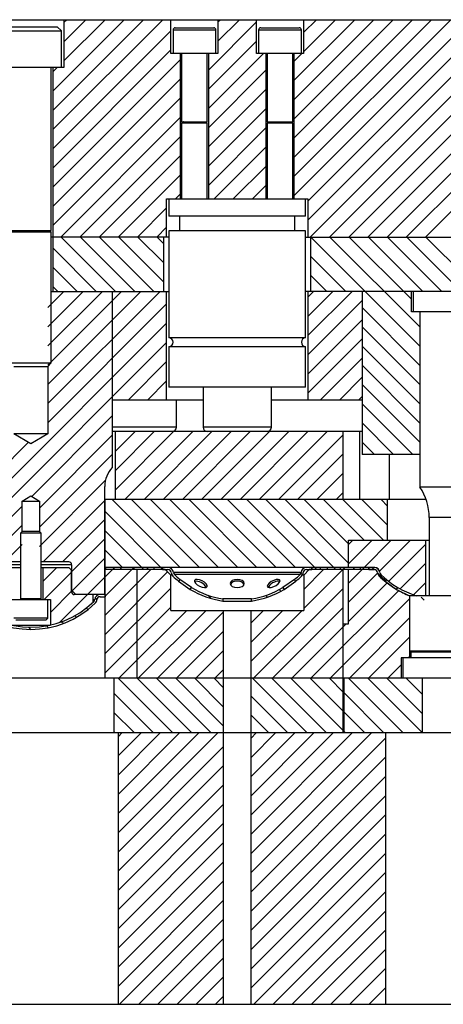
# Model space of a CAD drawing. Header units: inches. Extents: x 220 to 877, y 4 to 174.
# Tile 662 of 674: x 842.27 to 846.17, y 123.38 to 132.44. Entities that reach past the tile are written whole.
import ezdxf

# ---------------------------------------------------------------- set-up
doc = ezdxf.new("R2010")
doc.units = ezdxf.units.IN
doc.header["$LTSCALE"] = 0.5
doc.header["$MEASUREMENT"] = 0
doc.layers.add('SID-M-S', color=105, linetype='Continuous')

msp = doc.modelspace()

# ---------------------------------------------------------------- linework, layer by layer
at = {"color": 7, "linetype": 'Continuous', "lineweight": 25}
for p, q in [((837.7244, 132.43798), (844.09723, 132.43798)), ((842.13065, 132.37298), (842.61815, 132.37298)), ((842.65565, 132.33548), (842.61815, 132.37298)), ((842.6789, 132.43798), (842.6789, 131.99798)), ((843.66416, 132.12751), (843.66416, 132.43798)), ((844.09723, 132.43798), (844.09723, 132.12751)), ((844.09723, 132.43798), (847.46416, 132.43798)), ((844.45156, 132.12751), (844.45156, 132.43798)), ((844.88463, 132.43798), (844.88463, 132.12751)), ((842.09315, 132.33548), (842.65565, 132.33548)), ((842.65565, 131.99798), (842.65565, 132.33548)), ((843.68385, 132.34404), (843.68385, 132.12751)), ((843.68385, 132.34404), (844.07755, 132.34404)), ((843.70353, 132.36373), (844.05786, 132.36373)), ((844.07755, 132.12751), (844.07755, 132.34404)), ((844.47125, 132.34404), (844.47125, 132.12751)), ((844.47125, 132.34404), (844.86495, 132.34404)), ((844.49093, 132.36373), (844.84526, 132.36373)), ((844.86495, 132.12751), (844.86495, 132.34404)), ((844.09723, 132.12751), (843.66416, 132.12751)), ((843.75274, 130.78892), (843.75274, 132.12751)), ((843.76259, 132.12751), (843.76259, 131.49719)), ((843.99881, 131.49719), (843.99881, 132.12751)), ((844.00865, 132.12751), (844.00865, 130.78892)), ((844.88463, 132.12751), (844.45156, 132.12751)), ((844.54014, 130.78892), (844.54014, 132.12751)), ((844.54999, 132.12751), (844.54999, 131.49719)), ((844.78621, 131.49719), (844.78621, 132.12751)), ((844.79605, 132.12751), (844.79605, 130.78892)), ((842.6789, 131.99798), (842.0699, 131.99798)), ((842.5619, 130.49758), (842.5619, 131.99798)), ((842.5774, 131.99798), (842.5774, 129.93798)), ((843.76259, 131.49719), (843.99881, 131.49719)), ((843.77807, 131.49566), (843.76259, 131.49003)), ((843.76259, 131.49003), (843.76259, 130.78892)), ((843.76259, 131.49003), (843.99881, 131.49003)), ((843.77807, 131.49566), (843.98332, 131.49566)), ((843.99881, 131.49003), (843.98332, 131.49566)), ((843.99881, 130.78892), (843.99881, 131.49003)), ((844.54999, 131.49719), (844.78621, 131.49719)), ((844.56548, 131.49566), (844.54999, 131.49003)), ((844.54999, 131.49003), (844.54999, 130.78892)), ((844.54999, 131.49003), (844.78621, 131.49003)), ((844.56548, 131.49566), (844.77072, 131.49566)), ((844.78621, 131.49003), (844.77072, 131.49566)), ((844.78621, 130.78892), (844.78621, 131.49003)), ((843.6244, 130.78892), (844.9244, 130.78892)), ((843.6244, 130.43798), (843.6244, 130.78892)), ((843.64448, 130.78892), (843.64448, 130.63144)), ((844.90432, 130.63144), (844.90432, 130.78892)), ((844.9244, 130.78892), (844.9244, 130.43798)), ((844.90432, 130.63144), (843.64448, 130.63144)), ((843.7429, 130.63144), (843.7429, 130.49365)), ((844.80589, 130.49365), (844.80589, 130.63144)), ((842.1869, 130.49758), (842.5619, 130.49758)), ((842.1869, 130.48621), (842.5619, 130.48621)), ((842.21395, 130.49606), (842.53484, 130.49606)), ((842.5619, 130.48621), (842.53484, 130.49606)), ((842.5619, 129.27923), (842.5619, 130.48621)), ((843.64448, 130.49365), (843.64448, 129.51132)), ((844.90432, 130.49365), (843.64448, 130.49365)), ((844.90432, 129.51132), (844.90432, 130.49365)), ((843.64448, 130.43798), (842.5619, 130.43798)), ((843.5994, 129.93798), (843.5994, 130.43798)), ((844.90432, 130.43798), (847.44448, 130.43798)), ((844.9494, 130.43798), (844.9494, 129.93798)), ((842.5619, 129.93798), (843.64448, 129.93798)), ((843.1244, 129.93798), (843.1244, 128.31883)), ((843.6244, 128.93798), (843.6244, 129.93798)), ((845.87777, 129.93798), (844.90432, 129.93798)), ((844.9244, 129.93798), (844.9244, 128.93798)), ((847.3994, 129.93798), (844.9494, 129.93798)), ((845.4244, 129.93798), (845.4244, 128.43798)), ((845.87777, 129.74998), (845.87777, 129.93798)), ((845.8934, 129.93798), (845.8934, 129.74998)), ((846.47102, 129.74998), (845.87777, 129.74998)), ((845.95565, 129.74998), (845.95565, 128.13798)), ((844.90432, 129.51132), (843.64448, 129.51132)), ((843.64448, 129.42873), (843.64448, 129.05664)), ((844.90432, 129.42873), (843.64448, 129.42873)), ((844.90432, 129.05664), (844.90432, 129.42873)), ((842.1869, 129.27923), (842.5619, 129.27923)), ((842.21815, 129.24798), (842.53065, 129.24798)), ((842.53065, 129.24798), (842.5619, 129.27923)), ((842.53065, 129.24798), (842.53065, 128.62798)), ((844.90432, 129.05664), (843.64448, 129.05664)), ((843.95944, 129.05664), (843.95944, 128.68735)), ((844.58936, 128.68735), (844.58936, 129.05664)), ((843.95944, 128.93798), (843.1244, 128.93798)), ((843.71436, 128.68735), (843.71436, 128.93798)), ((845.4244, 128.93798), (844.58936, 128.93798)), ((843.71436, 128.68735), (843.1244, 128.68735)), ((844.58936, 128.68735), (843.95944, 128.68735)), ((842.3744, 128.53409), (842.21815, 128.62798)), ((842.53065, 128.62798), (842.21815, 128.62798)), ((842.53065, 128.62798), (842.3744, 128.53409)), ((844.54999, 128.64798), (843.12381, 128.64798)), ((843.1494, 128.64798), (843.1494, 128.02298)), ((845.4244, 128.64798), (844.54999, 128.64798)), ((845.2494, 128.02298), (845.2494, 128.64798)), ((845.3994, 128.64798), (845.3994, 128.02298)), ((845.95565, 128.43798), (845.4244, 128.43798)), ((845.6744, 128.43798), (845.6744, 128.02298)), ((843.0544, 127.14798), (843.0544, 128.14373)), ((846.39315, 128.13798), (845.95565, 128.13798)), ((842.2949, 128.00798), (842.3744, 128.05575)), ((842.3744, 128.05575), (842.4539, 128.00798)), ((846.01387, 128.02298), (843.0544, 128.02298)), ((843.0554, 128.02298), (843.0554, 127.39798)), ((845.6589, 127.64798), (845.6589, 128.02298)), ((842.2949, 127.72798), (842.2949, 128.00798)), ((842.2949, 128.00798), (842.4539, 128.00798)), ((842.4539, 128.00798), (842.4539, 127.72798)), ((846.0424, 127.85651), (846.0424, 127.13751)), ((846.3064, 127.85651), (846.0424, 127.85651)), ((842.2949, 127.72798), (842.2794, 127.71248)), ((842.2794, 127.71248), (842.2794, 127.10901)), ((842.4694, 127.71248), (842.2794, 127.71248)), ((842.4539, 127.72798), (842.2949, 127.72798)), ((842.4694, 127.71248), (842.4539, 127.72798)), ((842.4694, 127.10901), (842.4694, 127.71248)), ((845.2994, 127.64798), (846.0424, 127.64798)), ((845.2994, 127.39798), (845.2994, 127.64798)), ((846.0119, 127.13751), (846.0119, 127.64798)), ((842.2794, 127.42298), (841.9994, 127.42298)), ((842.2794, 127.44798), (842.0244, 127.44798)), ((842.02465, 127.39798), (842.2794, 127.39798)), ((842.7244, 127.44798), (842.4694, 127.44798)), ((842.7494, 127.42298), (842.4694, 127.42298)), ((842.4694, 127.39798), (842.72415, 127.39798)), ((842.4849, 127.39798), (842.4849, 127.10298)), ((842.72415, 127.39798), (842.74915, 127.37298)), ((842.7494, 127.42298), (842.7494, 127.18798)), ((845.53886, 127.39798), (843.0544, 127.39798)), ((843.06196, 127.39798), (843.06196, 127.37798)), ((843.14196, 127.37798), (843.14196, 127.39798)), ((843.20116, 127.39798), (843.20116, 127.37798)), ((843.20456, 127.37798), (843.20456, 127.39798)), ((843.3244, 127.37798), (843.3244, 127.39798)), ((843.44424, 127.39798), (843.44424, 127.37798)), ((843.44763, 127.39798), (843.44763, 127.37798)), ((843.50683, 127.39798), (843.50683, 127.37798)), ((843.58683, 127.37798), (843.58683, 127.39798)), ((843.5869, 127.39785), (843.5869, 127.37785)), ((844.9619, 127.39785), (843.5869, 127.39785)), ((844.9619, 127.37785), (844.9619, 127.39785)), ((844.96196, 127.39798), (844.96196, 127.37798)), ((845.04196, 127.37798), (845.04196, 127.39798)), ((845.10116, 127.39798), (845.10116, 127.37798)), ((845.10456, 127.37798), (845.10456, 127.39798)), ((845.2244, 127.37798), (845.2244, 127.39798)), ((845.53656, 127.39803), (845.2994, 127.39803)), ((845.34424, 127.39798), (845.34424, 127.37798)), ((845.34763, 127.39798), (845.34763, 127.37798)), ((845.40683, 127.39798), (845.40683, 127.37798)), ((845.48683, 127.37798), (845.48683, 127.39798)), ((845.4869, 127.39785), (845.4869, 127.37785)), ((845.54087, 127.39785), (845.4869, 127.39785)), ((842.74915, 127.17298), (842.74915, 127.37298)), ((843.6119, 127.37798), (843.0544, 127.37798)), ((843.0554, 127.37798), (843.0554, 126.37798)), ((843.3494, 127.37798), (843.3494, 126.37798)), ((843.5869, 127.37785), (843.63668, 127.37785)), ((843.6119, 127.37798), (843.6619, 127.32798)), ((843.6619, 127.00298), (843.6619, 127.32798)), ((843.67406, 127.32798), (843.6619, 127.32798)), ((844.86229, 127.35205), (843.6865, 127.35205)), ((844.85332, 127.33308), (843.69547, 127.33308)), ((844.8869, 127.32798), (844.87473, 127.32798)), ((844.8869, 127.32798), (844.9369, 127.37798)), ((844.8869, 127.32798), (844.8869, 127.00298)), ((844.91211, 127.37785), (844.9619, 127.37785)), ((845.5364, 127.37798), (844.9369, 127.37798)), ((845.2494, 125.87798), (845.2494, 127.37798)), ((845.2994, 126.87798), (845.2994, 127.37798)), ((845.4869, 127.37785), (845.53668, 127.37785)), ((845.56628, 127.35062), (845.56655, 127.35062)), ((843.74655, 127.28732), (843.73504, 127.27089)), ((843.73504, 127.27089), (843.84153, 127.19632)), ((843.85304, 127.21275), (843.74655, 127.28732)), ((843.84153, 127.19632), (843.85304, 127.21275)), ((843.88055, 127.27888), (843.88051, 127.26764)), ((843.88051, 127.26764), (843.88934, 127.25373)), ((843.88946, 127.28572), (843.88055, 127.27888)), ((843.88934, 127.25373), (843.9057, 127.23925)), ((843.90588, 127.28714), (843.88946, 127.28572)), ((843.9057, 127.23925), (843.9271, 127.22641)), ((843.92731, 127.2829), (843.90588, 127.28714)), ((843.9271, 127.22641), (843.95028, 127.21717)), ((843.9505, 127.27366), (843.92731, 127.2829)), ((843.95028, 127.21717), (843.97172, 127.21294)), ((843.9719, 127.26083), (843.9505, 127.27366)), ((843.97172, 127.21294), (843.98814, 127.21435)), ((843.98826, 127.24635), (843.9719, 127.26083)), ((843.98814, 127.21435), (843.99705, 127.2212)), ((843.99709, 127.23243), (843.98826, 127.24635)), ((843.99705, 127.2212), (843.99709, 127.23243)), ((844.21434, 127.2643), (844.2094, 127.25004)), ((844.2094, 127.25004), (844.21434, 127.23577)), ((844.22843, 127.2764), (844.21434, 127.2643)), ((844.21434, 127.23577), (844.22843, 127.22367)), ((844.24952, 127.28448), (844.22843, 127.2764)), ((844.22843, 127.22367), (844.24952, 127.21559)), ((844.2744, 127.28732), (844.24952, 127.28448)), ((844.24952, 127.21559), (844.2744, 127.21275)), ((844.29927, 127.28448), (844.2744, 127.28732)), ((844.2744, 127.21275), (844.29927, 127.21559)), ((844.32036, 127.2764), (844.29927, 127.28448)), ((844.29927, 127.21559), (844.32036, 127.22367)), ((844.33445, 127.2643), (844.32036, 127.2764)), ((844.32036, 127.22367), (844.33445, 127.23577)), ((844.3394, 127.25004), (844.33445, 127.2643)), ((844.33445, 127.23577), (844.3394, 127.25004)), ((844.5551, 127.23925), (844.55058, 127.22641)), ((844.55058, 127.22641), (844.5551, 127.21717)), ((844.56798, 127.25373), (844.5551, 127.23925)), ((844.5551, 127.21717), (844.56798, 127.21294)), ((844.58726, 127.26764), (844.56798, 127.25373)), ((844.56798, 127.21294), (844.58726, 127.21435)), ((844.60999, 127.27888), (844.58726, 127.26764)), ((844.58726, 127.21435), (844.60999, 127.2212)), ((844.63273, 127.28572), (844.60999, 127.27888)), ((844.60999, 127.2212), (844.63273, 127.23243)), ((844.65201, 127.28714), (844.63273, 127.28572)), ((844.63273, 127.23243), (844.65201, 127.24635)), ((844.66489, 127.2829), (844.65201, 127.28714)), ((844.65201, 127.24635), (844.66489, 127.26083)), ((844.66941, 127.27366), (844.66489, 127.2829)), ((844.66489, 127.26083), (844.66941, 127.27366)), ((844.80225, 127.28732), (844.69576, 127.21275)), ((844.69576, 127.21275), (844.70726, 127.19632)), ((844.70726, 127.19632), (844.81375, 127.27089)), ((844.81375, 127.27089), (844.80225, 127.28732)), ((845.64655, 127.28732), (845.63504, 127.27089)), ((845.63504, 127.27089), (845.74153, 127.19632)), ((845.74153, 127.19632), (845.75304, 127.21275)), ((842.74915, 127.18798), (842.7494, 127.18798)), ((842.7894, 127.14798), (842.7494, 127.18798)), ((843.06196, 127.14798), (842.77415, 127.14798)), ((842.9494, 127.07928), (842.9494, 127.14798)), ((843.01218, 127.12798), (843.06196, 127.12798)), ((843.06196, 127.12798), (843.06196, 127.14798)), ((845.8619, 127.13751), (845.8619, 126.56598)), ((846.4869, 127.13751), (845.8619, 127.13751)), ((842.1949, 127.10298), (842.5539, 127.10298)), ((842.2794, 127.10901), (842.2907, 127.1049)), ((842.4694, 127.10901), (842.2794, 127.10901)), ((842.2794, 127.10337), (842.2794, 127.10298)), ((842.4694, 127.10337), (842.2794, 127.10337)), ((842.45809, 127.1049), (842.2907, 127.1049)), ((842.45809, 127.1049), (842.4694, 127.10901)), ((842.4694, 127.10298), (842.4694, 127.10337)), ((842.5304, 126.93198), (842.5304, 127.10298)), ((842.5539, 127.10298), (842.5539, 126.86749)), ((842.9494, 127.10219), (842.96235, 127.10219)), ((842.9494, 127.10211), (842.96235, 127.10211)), ((842.9494, 127.08313), (842.95338, 127.08313)), ((842.9494, 127.08308), (842.95332, 127.08308)), ((842.95338, 127.08313), (842.95332, 127.08308)), ((842.96235, 127.10219), (842.96235, 127.10211)), ((842.96727, 127.06875), (842.96733, 127.0688)), ((842.98228, 127.10042), (842.98228, 127.1005)), ((844.1419, 127.10849), (844.1419, 127.08824)), ((844.4069, 127.10849), (844.1419, 127.10849)), ((844.1419, 127.08824), (844.4069, 127.08824)), ((844.4069, 127.08824), (844.4069, 127.10849)), ((842.5304, 126.93198), (842.2184, 126.93198)), ((842.5114, 126.91298), (842.5304, 126.93198)), ((843.6619, 127.00298), (844.8869, 127.00298)), ((844.1494, 123.37798), (844.1494, 127.00298)), ((844.3994, 127.00298), (844.3994, 123.37798)), ((842.1949, 126.86749), (842.5539, 126.86749)), ((842.5114, 126.91298), (842.2374, 126.91298)), ((845.2494, 126.87798), (845.2994, 126.87798)), ((845.8619, 126.62865), (845.87231, 126.61823)), ((846.4869, 126.62865), (845.8619, 126.62865)), ((845.87231, 126.61823), (845.87231, 126.56598)), ((846.47648, 126.61823), (845.87231, 126.61823)), ((845.7994, 126.56598), (845.78377, 126.56598)), ((845.78377, 126.56598), (845.78377, 126.37798)), ((845.7994, 126.56598), (845.7994, 126.37798)), ((846.56502, 126.56598), (845.7994, 126.56598)), ((847.0944, 126.37798), (840.2244, 126.37798)), ((843.13814, 126.37798), (843.13814, 125.87798)), ((845.2544, 126.37798), (845.2544, 125.87798)), ((845.9791, 125.87798), (845.9791, 126.37798)), ((837.7244, 125.87798), (849.2994, 125.87798)), ((843.17751, 125.87798), (843.17751, 123.37798)), ((845.64315, 123.37798), (845.64315, 125.87798)), ((837.7244, 123.37798), (848.1994, 123.37798))]:
    msp.add_line(p, q, dxfattribs=at)
for centre, radius, start, end in [((843.70353, 132.34404), 0.01969, 90, 180), ((844.05786, 132.34404), 0.01969, 0, 90), ((844.49093, 132.34404), 0.01969, 90, 180), ((844.84526, 132.34404), 0.01969, 0, 90), ((843.77781, 131.4964), 0.000787, 290, 90), ((843.98359, 131.4964), 0.000787, 90, 250), ((844.56521, 131.4964), 0.000787, 290, 90), ((844.77099, 131.4964), 0.000787, 90, 250), ((842.53511, 130.4968), 0.000787, 90, 250), ((843.64251, 129.47003), 0.04134, 272.729403, 87.270597), ((844.90629, 129.47003), 0.04134, 92.729403, 267.270597), ((843.67499, 128.68735), 0.03937, 270, 0), ((843.99881, 128.68735), 0.03937, 180, 270), ((844.54999, 128.68735), 0.03937, 270, 0), ((843.3084, 128.14373), 0.254, 136.419743, 180), ((845.5424, 127.85651), 0.5, 0, 34.259136), ((842.7244, 127.42298), 0.025, 0, 90), ((843.63668, 127.34785), 0.05, 4.827274, 90), ((844.91211, 127.34785), 0.05, 90, 175.172726), ((845.53656, 127.34803), 0.05, 4.77088, 90), ((845.53668, 127.34785), 0.05, 4.827274, 90), ((843.63668, 127.34785), 0.03, 4.827274, 90), ((843.7164, 127.35458), 0.05, 184.827274, 225.773229), ((844.2744, 127.92785), 0.85, 225.773229, 230.614276), ((843.7164, 127.35458), 0.03, 184.827274, 225.773229), ((844.2744, 127.92785), 0.83, 225.773229, 230.508382), ((844.2744, 127.92785), 0.83, 309.491618, 314.226771), ((844.2744, 127.92785), 0.85, 309.385724, 314.226771), ((844.8324, 127.35458), 0.03, 314.226771, 355.172726), ((844.8324, 127.35458), 0.05, 314.226771, 355.172726), ((844.91211, 127.34785), 0.03, 90, 175.172726), ((845.5364, 127.34798), 0.03, 5.04418, 90), ((845.53668, 127.34785), 0.03, 4.827274, 90), ((845.61609, 127.35501), 0.05, 185.04418, 225.742255), ((845.6164, 127.35458), 0.05, 184.827274, 225.773229), ((846.1744, 127.92798), 0.85, 225.742255, 248.429422), ((846.1744, 127.92785), 0.85, 225.773229, 230.614276), ((845.61629, 127.35469), 0.03, 184.77088, 225.762132), ((845.6164, 127.35458), 0.03, 184.827274, 225.773229), ((846.1744, 127.92784), 0.83, 225.762132, 252.215771), ((844.2744, 127.92785), 0.83, 239.491618, 260.814083), ((843.89643, 127.16446), 0.10567, 28.439455, 98.878543), ((844.26519, 127.20728), 0.06427, 81.767534, 147.490156), ((844.2836, 127.20728), 0.06427, 32.509844, 98.232466), ((844.2744, 127.92785), 0.83, 279.185917, 300.508382), ((844.64525, 127.1691), 0.0972, 106.200745, 151.970836), ((844.65217, 127.19658), 0.07414, 77.137315, 117.330365), ((842.77415, 127.17298), 0.025, 180, 270), ((843.01218, 127.09798), 0.05, 90, 175.172726), ((843.01218, 127.09798), 0.03, 90, 175.172726), ((844.2744, 127.92785), 0.85, 239.385724, 261.032027), ((844.2744, 127.92785), 0.85, 278.967973, 300.614276), ((846.1744, 127.92785), 0.85, 239.385724, 248.429422), ((842.3744, 127.67785), 0.85, 225.773229, 314.226771), ((842.3744, 127.67785), 0.83, 225.773229, 314.226771), ((842.29043, 127.10416), 0.000787, 270, 70), ((842.45836, 127.10416), 0.000787, 110, 270), ((842.93245, 127.10463), 0.03, 314.226771, 355.172726), ((842.93245, 127.10463), 0.05, 314.226771, 355.172726)]:
    msp.add_arc(centre, radius, start, end, dxfattribs=at)
at = {"layer": 'SID-M-S', "linetype": 'Continuous', "lineweight": 18}
for p, q in [((842.5774, 131.78033), (843.23505, 132.43798)), ((842.5774, 131.60355), (843.41182, 132.43798)), ((842.5774, 131.42678), (843.5886, 132.43798)), ((842.6789, 132.41216), (842.70472, 132.43798)), ((842.6789, 132.23538), (842.88149, 132.43798)), ((842.6789, 132.05861), (843.05827, 132.43798)), ((844.00865, 131.97414), (844.45156, 132.41706)), ((844.09723, 132.41628), (844.11893, 132.43798)), ((844.09723, 132.2395), (844.29571, 132.43798)), ((844.79605, 131.87766), (845.35637, 132.43798)), ((844.79605, 131.70089), (845.53314, 132.43798)), ((844.79605, 131.52411), (845.70992, 132.43798)), ((844.79605, 131.34733), (845.8867, 132.43798)), ((844.79605, 131.17056), (846.06347, 132.43798)), ((844.79605, 130.99378), (846.24025, 132.43798)), ((844.79605, 130.817), (846.41703, 132.43798)), ((844.88463, 132.3198), (845.00281, 132.43798)), ((844.88463, 132.14302), (845.17959, 132.43798)), ((844.9244, 130.76857), (846.5938, 132.43798)), ((844.9244, 130.5918), (846.77058, 132.43798)), ((844.94736, 130.43798), (846.94736, 132.43798)), ((845.12413, 130.43798), (847.12413, 132.43798)), ((845.30091, 130.43798), (847.30091, 132.43798)), ((845.47769, 130.43798), (847.46416, 132.42445)), ((842.5774, 131.25), (843.66416, 132.33676)), ((844.00865, 131.79737), (844.45156, 132.24028)), ((845.65446, 130.43798), (847.46416, 132.24768)), ((842.5774, 131.07322), (843.66416, 132.15999)), ((844.00865, 131.62059), (844.51556, 132.12751)), ((844.79605, 132.05444), (844.86912, 132.12751)), ((845.83124, 130.43798), (847.52077, 132.12751)), ((842.5774, 130.89645), (843.75274, 132.07179)), ((842.5774, 131.95711), (842.61827, 131.99798)), ((844.00865, 131.44381), (844.54014, 131.97531)), ((846.00802, 130.43798), (847.55274, 131.9827)), ((842.5774, 130.71967), (843.75274, 131.89502)), ((844.00865, 131.26704), (844.54014, 131.79853)), ((842.5774, 130.54289), (843.75274, 131.71824)), ((844.00865, 131.09026), (844.54014, 131.62176)), ((842.64926, 130.43798), (843.75274, 131.54146)), ((844.00865, 130.91348), (844.54014, 131.44498)), ((842.82604, 130.43798), (843.75274, 131.36469)), ((844.06087, 130.78892), (844.54014, 131.2682)), ((843.00281, 130.43798), (843.75274, 131.18791)), ((843.17959, 130.43798), (843.75274, 131.01113)), ((844.23764, 130.78892), (844.54014, 131.09143)), ((843.70731, 130.78892), (843.75274, 130.83436)), ((844.41442, 130.78892), (844.54014, 130.91465)), ((843.35637, 130.43798), (843.6244, 130.70601)), ((843.53314, 130.43798), (843.6244, 130.52923)), ((843.15352, 129.93798), (842.65352, 130.43798)), ((843.33029, 129.93798), (842.83029, 130.43798)), ((843.50707, 129.93798), (843.00707, 130.43798)), ((843.5994, 130.02243), (843.18385, 130.43798)), ((843.5994, 130.1992), (843.36062, 130.43798)), ((843.5994, 130.37598), (843.5374, 130.43798)), ((845.95565, 129.43394), (844.95161, 130.43798)), ((845.95565, 129.61072), (845.12839, 130.43798)), ((845.87777, 129.86537), (845.30517, 130.43798)), ((845.98194, 129.93798), (845.48194, 130.43798)), ((846.15872, 129.93798), (845.65872, 130.43798)), ((846.3355, 129.93798), (845.8355, 130.43798)), ((846.9244, 129.52585), (846.01227, 130.43798)), ((842.97674, 129.93798), (842.5774, 130.33732)), ((845.27484, 129.93798), (844.9494, 130.26342)), ((842.79996, 129.93798), (842.5774, 130.16054)), ((845.09806, 129.93798), (844.9494, 130.08664)), ((842.53065, 129.78904), (842.67959, 129.93798)), ((842.53065, 129.61226), (842.85637, 129.93798)), ((842.53065, 129.43548), (843.03314, 129.93798)), ((842.53065, 129.25871), (843.20992, 129.93798)), ((842.53065, 129.08193), (843.3867, 129.93798)), ((842.53065, 128.90515), (843.56347, 129.93798)), ((842.62318, 129.93798), (842.5774, 129.98377)), ((844.9244, 129.88469), (844.97769, 129.93798)), ((844.9244, 129.70791), (845.15446, 129.93798)), ((844.9244, 129.53113), (845.33124, 129.93798)), ((844.9244, 129.35436), (845.4244, 129.85436)), ((842.53065, 128.72838), (843.6244, 129.82213)), ((845.95565, 129.25717), (845.4244, 129.78842)), ((844.9244, 129.17758), (845.4244, 129.67758)), ((841.6944, 127.71535), (843.6244, 129.64535)), ((845.95565, 129.08039), (845.4244, 129.61164)), ((841.6944, 127.53857), (843.6244, 129.46857)), ((844.9244, 129.0008), (845.4244, 129.5008)), ((845.95565, 128.90361), (845.4244, 129.43486)), ((843.27058, 128.93798), (843.6244, 129.2918)), ((845.03835, 128.93798), (845.4244, 129.32403)), ((845.95565, 128.72684), (845.4244, 129.25809)), ((843.44736, 128.93798), (843.6244, 129.11502)), ((845.21512, 128.93798), (845.4244, 129.14725)), ((845.95565, 128.55006), (845.4244, 129.08131)), ((845.3919, 128.93798), (845.4244, 128.97047)), ((845.89095, 128.43798), (845.4244, 128.90453)), ((842.38311, 128.05051), (843.1244, 128.7918)), ((845.71418, 128.43798), (845.4244, 128.72776)), ((842.4539, 127.94452), (843.1244, 128.61502)), ((843.1494, 128.64002), (843.15736, 128.64798)), ((843.1494, 128.46324), (843.33413, 128.64798)), ((843.1494, 128.28646), (843.51091, 128.64798)), ((843.1494, 128.10969), (843.68769, 128.64798)), ((843.23946, 128.02298), (843.86446, 128.64798)), ((843.41624, 128.02298), (844.04124, 128.64798)), ((843.59302, 128.02298), (844.21802, 128.64798)), ((843.76979, 128.02298), (844.39479, 128.64798)), ((843.94657, 128.02298), (844.57157, 128.64798)), ((844.12335, 128.02298), (844.74835, 128.64798)), ((844.30012, 128.02298), (844.92512, 128.64798)), ((844.4769, 128.02298), (845.1019, 128.64798)), ((844.65368, 128.02298), (845.2494, 128.6187)), ((841.6944, 127.89213), (842.35064, 128.54837)), ((845.5374, 128.43798), (845.4244, 128.55098)), ((842.4539, 127.76774), (843.1244, 128.43824)), ((844.83045, 128.02298), (845.2494, 128.44192)), ((845.00723, 128.02298), (845.2494, 128.26514)), ((842.4539, 127.59096), (843.06013, 128.19719)), ((843.74897, 127.39798), (843.12397, 128.02298)), ((843.92575, 127.39798), (843.30075, 128.02298)), ((844.10252, 127.39798), (843.47752, 128.02298)), ((844.2793, 127.39798), (843.6543, 128.02298)), ((844.45608, 127.39798), (843.83108, 128.02298)), ((844.63285, 127.39798), (844.00785, 128.02298)), ((844.80963, 127.39798), (844.18463, 128.02298)), ((845.00641, 127.37798), (844.36141, 128.02298)), ((845.18318, 127.37798), (844.53818, 128.02298)), ((845.2994, 127.43854), (844.71496, 128.02298)), ((845.2994, 127.61532), (844.89174, 128.02298)), ((845.44352, 127.64798), (845.06852, 128.02298)), ((845.18401, 128.02298), (845.2494, 128.08837)), ((845.62029, 127.64798), (845.24529, 128.02298)), ((845.6589, 127.78615), (845.42207, 128.02298)), ((845.6589, 127.96293), (845.59885, 128.02298)), ((841.6944, 127.3618), (842.2949, 127.9623)), ((842.48769, 127.44798), (843.0544, 128.01469)), ((842.66446, 127.44798), (843.0544, 127.83791)), ((843.58683, 127.38334), (843.0554, 127.91478)), ((841.6944, 127.18502), (842.2949, 127.78552)), ((842.7494, 127.35613), (843.0544, 127.66113)), ((843.41542, 127.37798), (843.0554, 127.738)), ((842.13413, 127.44798), (842.2949, 127.60874)), ((845.2994, 127.60804), (845.33934, 127.64798)), ((845.2994, 127.43126), (845.51611, 127.64798)), ((845.44294, 127.39803), (845.69289, 127.64798)), ((845.58426, 127.36257), (845.86967, 127.64798)), ((845.66846, 127.26999), (846.0119, 127.61343)), ((842.75371, 127.18367), (843.0544, 127.48436)), ((843.21864, 127.39798), (843.0554, 127.56122)), ((842.4849, 127.26841), (842.61446, 127.39798)), ((843.0554, 127.1318), (843.32157, 127.39798)), ((843.0554, 127.30858), (843.14196, 127.39514)), ((844.8869, 127.01876), (845.26611, 127.39798)), ((845.2994, 127.25448), (845.44289, 127.39798)), ((845.53689, 127.37782), (845.51687, 127.39785)), ((845.77545, 127.20021), (846.0119, 127.43665)), ((842.49624, 127.10298), (842.74915, 127.35588)), ((842.63767, 126.89085), (843.0544, 127.30758)), ((843.0554, 126.95503), (843.47835, 127.37798)), ((843.0554, 126.77825), (843.63351, 127.35637)), ((843.59233, 127.37785), (843.5869, 127.38328)), ((844.87648, 127.33113), (844.86122, 127.34639)), ((844.8869, 127.19554), (845.06934, 127.37798)), ((845.2994, 127.07771), (845.56711, 127.34542)), ((845.63866, 127.27606), (845.56699, 127.34773)), ((843.0554, 126.60147), (843.6619, 127.20797)), ((844.42289, 126.37798), (845.2494, 127.20448)), ((845.2994, 126.90093), (845.65426, 127.25579)), ((845.89757, 127.14555), (846.0119, 127.25988)), ((842.5539, 126.98386), (842.74915, 127.17911)), ((842.98285, 127.10344), (842.96703, 127.11926)), ((844.03435, 127.1126), (844.00358, 127.14337)), ((844.55251, 127.12477), (844.5368, 127.14048)), ((844.67553, 127.17853), (844.66071, 127.19334)), ((844.95322, 126.37798), (845.7608, 127.18556)), ((845.99417, 127.09733), (845.96726, 127.12424)), ((842.8997, 127.00981), (842.88547, 127.02405)), ((843.0554, 126.4247), (843.6619, 127.0312)), ((844.41146, 127.08904), (844.4069, 127.09361)), ((844.59967, 126.37798), (845.2494, 127.02771)), ((845.13, 126.37798), (845.8619, 127.10988)), ((842.79396, 126.93878), (842.77926, 126.95348)), ((843.18545, 126.37798), (843.81045, 127.00298)), ((843.36223, 126.37798), (843.98723, 127.00298)), ((843.53901, 126.37798), (844.1494, 126.98837)), ((844.3994, 126.88481), (844.51756, 127.00298)), ((844.3994, 126.70804), (844.69434, 127.00298)), ((844.3994, 126.53126), (844.87111, 127.00298)), ((845.30677, 126.37798), (845.8619, 126.9331)), ((842.37456, 126.82785), (842.35415, 126.84826)), ((842.53574, 126.84345), (842.51857, 126.86061)), ((842.67362, 126.88234), (842.65799, 126.89797)), ((844.77644, 126.37798), (845.27644, 126.87798)), ((843.71578, 126.37798), (844.1494, 126.81159)), ((845.48355, 126.37798), (845.8619, 126.75632)), ((843.89256, 126.37798), (844.1494, 126.63481)), ((845.84833, 126.56598), (845.8619, 126.57955)), ((845.66033, 126.37798), (845.78377, 126.50142)), ((844.06934, 126.37798), (844.1494, 126.45804)), ((843.67798, 125.87798), (843.17798, 126.37798)), ((843.85476, 125.87798), (843.35476, 126.37798)), ((844.03153, 125.87798), (843.53153, 126.37798)), ((844.1494, 125.93689), (843.70831, 126.37798)), ((844.1494, 126.11367), (843.88509, 126.37798)), ((844.1494, 126.29045), (844.06186, 126.37798)), ((844.91542, 125.87798), (844.41542, 126.37798)), ((845.09219, 125.87798), (844.59219, 126.37798)), ((845.2494, 125.89755), (844.76897, 126.37798)), ((845.2494, 126.07433), (844.94575, 126.37798)), ((845.2494, 126.25111), (845.12252, 126.37798)), ((845.7993, 125.87798), (845.2993, 126.37798)), ((845.97608, 125.87798), (845.47608, 126.37798)), ((845.9791, 126.05174), (845.65285, 126.37798)), ((845.9791, 126.22851), (845.82963, 126.37798)), ((843.5012, 125.87798), (843.13814, 126.24105)), ((844.73864, 125.87798), (844.3994, 126.21722)), ((845.62252, 125.87798), (845.2544, 126.24611)), ((843.32443, 125.87798), (843.13814, 126.06427)), ((844.56186, 125.87798), (844.3994, 126.04045)), ((845.44575, 125.87798), (845.2544, 126.06933)), ((843.14765, 125.87798), (843.13814, 125.88749)), ((843.17751, 125.8397), (843.21578, 125.87798)), ((843.17751, 125.66292), (843.39256, 125.87798)), ((843.17751, 125.48615), (843.56934, 125.87798)), ((843.17751, 125.30937), (843.74611, 125.87798)), ((843.17751, 125.13259), (843.92289, 125.87798)), ((843.17751, 124.95582), (844.09967, 125.87798)), ((844.3994, 125.82415), (844.45322, 125.87798)), ((844.3994, 125.64738), (844.63, 125.87798)), ((844.3994, 125.4706), (844.80677, 125.87798)), ((844.3994, 125.29382), (844.98355, 125.87798)), ((844.3994, 125.11705), (845.16033, 125.87798)), ((844.3994, 124.94027), (845.3371, 125.87798)), ((844.3994, 124.76349), (845.51388, 125.87798)), ((845.26897, 125.87798), (845.2544, 125.89255)), ((844.3994, 124.58672), (845.64315, 125.83047)), ((843.17751, 124.77904), (844.1494, 125.75093)), ((843.17751, 124.60226), (844.1494, 125.57415)), ((844.3994, 124.40994), (845.64315, 125.65369)), ((843.17751, 124.42549), (844.1494, 125.39738)), ((844.3994, 124.23316), (845.64315, 125.47691)), ((844.3994, 124.05639), (845.64315, 125.30014)), ((843.17751, 124.24871), (844.1494, 125.2206)), ((844.3994, 123.87961), (845.64315, 125.12336)), ((843.17751, 124.07193), (844.1494, 125.04382)), ((844.3994, 123.70283), (845.64315, 124.94658)), ((843.17751, 123.89516), (844.1494, 124.86705)), ((844.3994, 123.52606), (845.64315, 124.76981)), ((843.17751, 123.71838), (844.1494, 124.69027)), ((844.42809, 123.37798), (845.64315, 124.59303)), ((843.17751, 123.5416), (844.1494, 124.51349)), ((844.60487, 123.37798), (845.64315, 124.41625)), ((843.19066, 123.37798), (844.1494, 124.33672)), ((844.78165, 123.37798), (845.64315, 124.23948)), ((843.36743, 123.37798), (844.1494, 124.15994)), ((844.95843, 123.37798), (845.64315, 124.0627)), ((843.54421, 123.37798), (844.1494, 123.98316)), ((845.1352, 123.37798), (845.64315, 123.88592)), ((843.72099, 123.37798), (844.1494, 123.80639)), ((845.31198, 123.37798), (845.64315, 123.70915)), ((843.89776, 123.37798), (844.1494, 123.62961)), ((845.48876, 123.37798), (845.64315, 123.53237)), ((844.07454, 123.37798), (844.1494, 123.45283))]:
    msp.add_line(p, q, dxfattribs=at)

doc.saveas('drawing.dxf')
